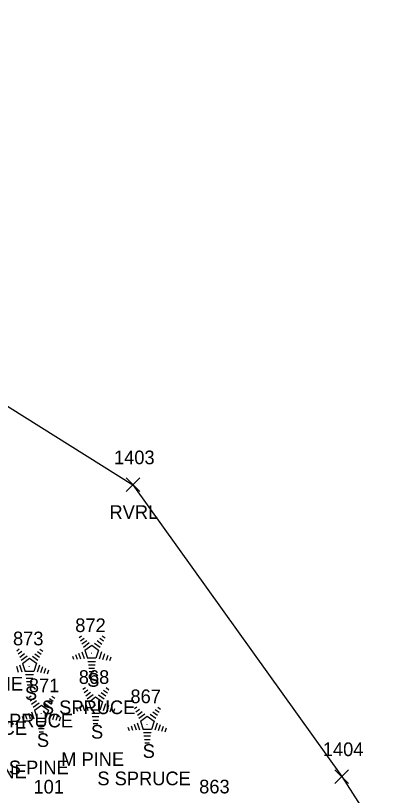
# Model space of a CAD drawing. Extents: x 1545627 to 1546562, y 571176 to 576667.
# Drawn here: x 1546211.1 to 1546265.6, y 572409 to 572523 of the extents above; entities that cross this region are included whole.
import ezdxf

# ---------------------------------------------------------------- set-up
doc = ezdxf.new("R2010")
doc.units = 0
for name, color, linetype in [('C_I', 7, 'Continuous'), ('L_A', 7, 'Continuous'), ('L_C', 7, 'Continuous'), ('L_I', 7, 'Continuous'), ('L_TIC', 7, 'Continuous'), ('LAWE', 7, 'Continuous'), ('LTC', 7, 'Continuous')]:
    doc.layers.add(name, color=color, linetype=linetype)

msp = doc.modelspace()

# ---------------------------------------------------------------- linework, layer by layer
at = {"layer": 'L_TIC'}
for points in [[(1546227.31, 572453.44), (1546229.31, 572455.44)], [(1546229.31, 572453.44), (1546227.31, 572455.44)], [(1546257.87, 572410.76), (1546259.87, 572412.76)], [(1546259.87, 572410.76), (1546257.87, 572412.76)]]:
    msp.add_lwpolyline(points, dxfattribs=at)
at = {"layer": 'LAWE'}
msp.add_lwpolyline([(1546133.75, 572533.36), (1546159.97, 572504.86), (1546191.95, 572477.2), (1546228.31, 572454.44), (1546258.87, 572411.76), (1546265.56, 572401.33)], dxfattribs=at)
at = {"layer": 'LTC'}
for p, q in [((1546220.43, 572432.1), (1546220.78, 572432.36)), ((1546220.64, 572431.64), (1546221.17, 572432.02)), ((1546223.45, 572432), (1546224, 572431.6)), ((1546223.83, 572432.34), (1546224.24, 572432.04)), ((1546220.85, 572431.17), (1546221.55, 572431.68)), ((1546221.06, 572430.71), (1546221.93, 572431.35)), ((1546221.28, 572430.25), (1546222.29, 572430.99)), ((1546222.29, 572430.99), (1546223.29, 572430.26)), ((1546222.71, 572431.3), (1546223.52, 572430.71)), ((1546223.08, 572431.65), (1546223.76, 572431.15)), ((1546211.32, 572430.17), (1546211.67, 572430.43)), ((1546211.53, 572429.71), (1546212.05, 572430.09)), ((1546211.74, 572429.24), (1546212.44, 572429.75)), ((1546213.97, 572429.72), (1546214.65, 572429.22)), ((1546214.34, 572430.07), (1546214.89, 572429.67)), ((1546214.71, 572430.41), (1546215.13, 572430.11)), ((1546219.91, 572429.6), (1546220.13, 572428.95)), ((1546220.37, 572429.82), (1546220.64, 572428.98)), ((1546220.83, 572430.03), (1546221.16, 572429.01)), ((1546221.28, 572430.25), (1546221.67, 572429.06)), ((1546223.29, 572430.26), (1546222.9, 572429.06)), ((1546223.73, 572429.99), (1546223.39, 572428.95)), ((1546224.17, 572429.74), (1546223.88, 572428.86)), ((1546224.62, 572429.49), (1546224.38, 572428.76)), ((1546211.94, 572428.78), (1546212.82, 572429.41)), ((1546212.17, 572428.32), (1546213.18, 572429.06)), ((1546212.17, 572428.32), (1546212.56, 572427.13)), ((1546213.18, 572429.06), (1546214.18, 572428.33)), ((1546213.6, 572429.37), (1546214.41, 572428.78)), ((1546214.18, 572428.33), (1546213.79, 572427.13)), ((1546219.46, 572429.38), (1546219.61, 572428.92)), ((1546222.9, 572429.06), (1546221.67, 572429.06)), ((1546222.86, 572428.56), (1546221.71, 572428.56)), ((1546225.06, 572429.24), (1546224.87, 572428.67)), ((1546211.26, 572427.89), (1546211.53, 572427.05)), ((1546211.71, 572428.1), (1546212.05, 572427.08)), ((1546214.62, 572428.06), (1546214.28, 572427.02)), ((1546215.06, 572427.81), (1546214.77, 572426.92)), ((1546215.5, 572427.56), (1546215.27, 572426.83)), ((1546215.95, 572427.31), (1546215.76, 572426.73)), ((1546222.78, 572428.06), (1546221.79, 572428.06)), ((1546222.69, 572427.56), (1546221.86, 572427.56)), ((1546213.79, 572427.13), (1546212.56, 572427.13)), ((1546213.75, 572426.63), (1546212.6, 572426.63)), ((1546213.66, 572426.13), (1546212.68, 572426.13)), ((1546222.61, 572427.06), (1546221.93, 572427.06)), ((1546213.58, 572425.63), (1546212.75, 572425.63)), ((1546213.5, 572425.13), (1546212.82, 572425.13)), ((1546220.99, 572424.53), (1546221.35, 572424.78)), ((1546221.2, 572424.06), (1546221.73, 572424.44)), ((1546221.41, 572423.59), (1546222.11, 572424.11)), ((1546221.62, 572423.13), (1546222.5, 572423.77)), ((1546223.65, 572424.07), (1546224.33, 572423.58)), ((1546224.02, 572424.42), (1546224.57, 572424.02)), ((1546224.39, 572424.77), (1546224.81, 572424.46)), ((1546213.07, 572423.31), (1546213.43, 572423.57)), ((1546213.28, 572422.84), (1546213.81, 572423.23)), ((1546213.49, 572422.38), (1546214.2, 572422.89)), ((1546215.73, 572422.85), (1546216.41, 572422.36)), ((1546216.1, 572423.2), (1546216.65, 572422.8)), ((1546216.47, 572423.55), (1546216.89, 572423.24)), ((1546221.85, 572422.67), (1546222.86, 572423.41)), ((1546221.85, 572422.67), (1546222.23, 572421.48)), ((1546222.86, 572423.41), (1546223.85, 572422.68)), ((1546223.28, 572423.72), (1546224.09, 572423.13)), ((1546223.85, 572422.68), (1546223.46, 572421.48)), ((1546213.7, 572421.91), (1546214.58, 572422.55)), ((1546213.93, 572421.46), (1546214.94, 572422.19)), ((1546214.94, 572422.19), (1546215.94, 572421.47)), ((1546215.36, 572422.5), (1546216.17, 572421.91)), ((1546220.02, 572421.81), (1546220.18, 572421.34)), ((1546220.48, 572422.02), (1546220.69, 572421.37)), ((1546220.94, 572422.24), (1546221.21, 572421.4)), ((1546221.39, 572422.45), (1546221.72, 572421.44)), ((1546223.46, 572421.48), (1546222.23, 572421.48)), ((1546224.29, 572422.41), (1546223.95, 572421.37)), ((1546224.74, 572422.16), (1546224.45, 572421.28)), ((1546225.18, 572421.91), (1546224.94, 572421.18)), ((1546225.62, 572421.66), (1546225.44, 572421.09)), ((1546228.55, 572421.7), (1546228.91, 572421.96)), ((1546228.76, 572421.24), (1546229.29, 572421.62)), ((1546231.58, 572421.6), (1546232.13, 572421.2)), ((1546231.95, 572421.94), (1546232.37, 572421.64)), ((1546212.11, 572420.59), (1546212.26, 572420.12)), ((1546212.56, 572420.8), (1546212.77, 572420.15)), ((1546213.02, 572421.02), (1546213.29, 572420.19)), ((1546213.47, 572421.24), (1546213.8, 572420.22)), ((1546213.93, 572421.46), (1546214.31, 572420.26)), ((1546215.94, 572421.47), (1546215.54, 572420.26)), ((1546216.37, 572421.19), (1546216.03, 572420.16)), ((1546216.82, 572420.94), (1546216.53, 572420.06)), ((1546217.26, 572420.69), (1546217.02, 572419.96)), ((1546217.71, 572420.44), (1546217.52, 572419.87)), ((1546223.42, 572420.98), (1546222.28, 572420.98)), ((1546223.34, 572420.48), (1546222.35, 572420.48)), ((1546228.97, 572420.77), (1546229.68, 572421.28)), ((1546229.18, 572420.31), (1546230.06, 572420.94)), ((1546229.41, 572419.85), (1546230.42, 572420.59)), ((1546230.42, 572420.59), (1546231.41, 572419.86)), ((1546230.84, 572420.9), (1546231.65, 572420.31)), ((1546231.21, 572421.25), (1546231.89, 572420.75)), ((1546211.36, 572419.87), (1546211.18, 572419.29)), ((1546215.54, 572420.26), (1546214.31, 572420.26)), ((1546215.51, 572419.76), (1546214.36, 572419.76)), ((1546215.42, 572419.26), (1546214.43, 572419.26)), ((1546223.26, 572419.98), (1546222.43, 572419.98)), ((1546223.17, 572419.48), (1546222.5, 572419.48)), ((1546228.04, 572419.2), (1546228.25, 572418.55)), ((1546228.5, 572419.42), (1546228.77, 572418.58)), ((1546228.95, 572419.63), (1546229.28, 572418.61)), ((1546229.41, 572419.85), (1546229.79, 572418.66)), ((1546231.41, 572419.86), (1546231.02, 572418.66)), ((1546231.85, 572419.59), (1546231.51, 572418.55)), ((1546232.3, 572419.34), (1546232.01, 572418.46)), ((1546215.34, 572418.76), (1546214.51, 572418.76)), ((1546215.25, 572418.26), (1546214.58, 572418.26)), ((1546227.59, 572418.98), (1546227.74, 572418.51)), ((1546231.02, 572418.66), (1546229.79, 572418.66)), ((1546230.99, 572418.16), (1546229.84, 572418.16)), ((1546232.74, 572419.09), (1546232.5, 572418.36)), ((1546233.19, 572418.84), (1546233, 572418.27)), ((1546230.9, 572417.66), (1546229.91, 572417.66)), ((1546230.82, 572417.16), (1546229.99, 572417.16)), ((1546230.73, 572416.66), (1546230.06, 572416.66))]:
    msp.add_line(p, q, dxfattribs=at)

# ---------------------------------------------------------------- texts
at = {"layer": 'C_I'}
msp.add_text('101', height=2, dxfattribs=at).set_placement((1546213.76, 572409.28))
at = {"layer": 'L_A'}
for s, p in [('RVRL', (1546224.88, 572449.44)), ('S', (1546221.62, 572424.9)), ('S', (1546212.51, 572422.96)), ('S', (1546222.18, 572417.32)), ('S', (1546214.26, 572416.1)), ('S', (1546229.74, 572414.5))]:
    msp.add_text(s, height=2, dxfattribs=at).set_placement(p)
at = {"layer": 'L_C'}
for s, p in [('M PINE', (1546203.03, 572424.34)), ('S SPRUCE', (1546214.99, 572420.9)), ('S SPRUCE', (1546205.88, 572418.96)), ('S SPRUCE', (1546199.15, 572417.87)), ('M PINE', (1546217.82, 572413.32)), ('M PINE', (1546203.56, 572411.52)), ('S PINE', (1546210.15, 572412.1)), ('S SPRUCE', (1546223.11, 572410.5))]:
    msp.add_text(s, height=2, dxfattribs=at).set_placement(p)
at = {"layer": 'L_I'}
for s, p in [('1403', (1546225.54, 572457.44)), ('872', (1546219.87, 572432.9)), ('873', (1546210.76, 572430.96)), ('868', (1546220.39, 572425.32)), ('871', (1546213.08, 572424.1)), ('867', (1546227.95, 572422.5)), ('1404', (1546256.1, 572414.76)), ('863', (1546238.01, 572409.31))]:
    msp.add_text(s, height=2, dxfattribs=at).set_placement(p)
at = {"layer": 'LTC'}
for p in [(1546222.17, 572430), (1546213.06, 572428.07), (1546222.74, 572422.42), (1546214.82, 572421.2), (1546230.3, 572419.6)]:
    msp.add_text('.', height=1.04, rotation=270, dxfattribs=at).set_placement(p)

doc.saveas('drawing.dxf')
